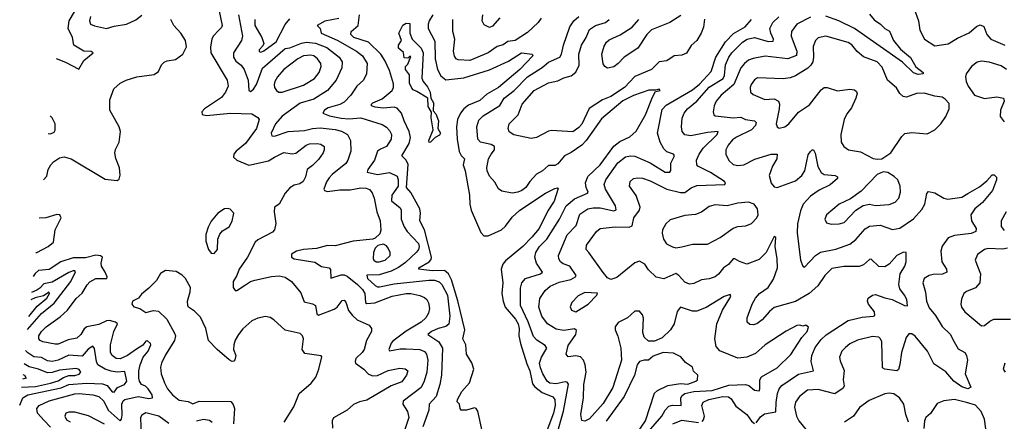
# Model space of a CAD drawing. Extents: x 1603745 to 1745082, y 385868 to 533966.
# Tile 530 of 646: x 1615851 to 1622355, y 504421 to 507073. Entities that reach past the tile are written whole.
import ezdxf

# ---------------------------------------------------------------- set-up
doc = ezdxf.new("R2010")
doc.units = 0

msp = doc.modelspace()

# ---------------------------------------------------------------- linework, layer by layer
at = {"layer": '0CON20XD'}
for points in [[(1621759.2, 507145), (1621787, 507067), (1621797.8, 507005), (1621828.6, 506945), (1621895, 506900.8), (1621985, 506914.5), (1622045, 506951.5), (1622123.7, 506986.3), (1622170.8, 507029.2), (1622195, 507040), (1622219.1, 507029.1), (1622240.5, 506975), (1622265.6, 506945), (1622359.2, 506905)], [(1616007.9, 506016), (1616029.6, 506040.4), (1616040.5, 506085), (1616057.8, 506115), (1616075, 506134.4), (1616115, 506160), (1616145, 506168.2), (1616192, 506155), (1616415, 506020), (1616495, 506011.2), (1616509.2, 506020.8), (1616514.1, 506045.9), (1616511.4, 506095), (1616486.6, 506156.6), (1616480.6, 506195), (1616484.4, 506215.6), (1616508.8, 506265), (1616516.2, 506335), (1616508, 506365), (1616447.8, 506475), (1616446.7, 506545), (1616473.4, 506616.6), (1616515, 506654.5), (1616555.3, 506674.7), (1616625, 506696), (1616739.1, 506710.9), (1616767.9, 506732.1), (1616787.8, 506775), (1616805, 506793.1), (1616825, 506802.2), (1616879.7, 506810.3), (1616930, 506845), (1616952.5, 506895), (1616945.8, 506935), (1616915, 506983.8), (1616870, 507035), (1616848.8, 507075)], [(1616092.8, 506816.5), (1616154, 506794), (1616242.5, 506747.5), (1616274.6, 506805), (1616336.2, 506855), (1616324, 506864), (1616275, 506866.5), (1616209.6, 506905), (1616200, 506955), (1616172.5, 507015), (1616178.1, 507065), (1616213.9, 507125)], [(1616319.1, 507095), (1616312.7, 507065), (1616318.1, 507045), (1616345, 507032.3), (1616425, 507014.6)], [(1616425, 507014.6), (1616475, 507030), (1616556.1, 507043.9), (1616617.8, 507072.2), (1616657.3, 507102.7)], [(1617169.1, 507129.1), (1617188.8, 507035), (1617185, 507022.5), (1617166.7, 507005), (1617130, 506965), (1617120, 506945), (1617111.9, 506895), (1617113.1, 506855), (1617220.9, 506675), (1617227.5, 506635), (1617211.1, 506595), (1617185, 506560), (1617071.2, 506485), (1617053.8, 506465), (1617056.4, 506446.4), (1617085, 506440), (1617244.3, 506455.7), (1617385, 506452.5), (1617425, 506428.1), (1617433.5, 506415), (1617415.9, 506355), (1617343.8, 506255), (1617280.7, 506205), (1617266.1, 506185), (1617263.2, 506165), (1617285, 506145.4), (1617365, 506113.3), (1617495, 506141.8), (1617534.4, 506165), (1617595, 506196.2), (1617652.1, 506187.9), (1617675, 506191.4), (1617742.7, 506245), (1617765, 506252.7), (1617816.6, 506256.6), (1617841.4, 506251.4), (1617861.4, 506235), (1617862.5, 506215), (1617855, 506194.3), (1617825, 506151.1), (1617785, 506110.6), (1617749.2, 506085), (1617739.5, 506035), (1617722.9, 506005), (1617700.9, 505989.1), (1617665, 505980), (1617635, 505962.7), (1617605, 505927.9), (1617564.7, 505855.3), (1617533.7, 505835), (1617531.2, 505805), (1617542.5, 505727.5), (1617534.3, 505685), (1617520.3, 505669.7), (1617425, 505618.5), (1617407, 505603), (1617355.2, 505504.8), (1617301.1, 505425), (1617285.9, 505384.1), (1617261.9, 505345), (1617260.8, 505305), (1617275, 505283.8), (1617286.7, 505285), (1617343, 505323), (1617375, 505344.3), (1617404.1, 505354.1), (1617515, 505377.3), (1617565, 505380.9), (1617605, 505373.5), (1617646.7, 505345), (1617709.1, 505269.1), (1617730, 505210), (1617786.3, 505196.3), (1617805.5, 505185.5), (1617815, 505130), (1617825, 505121.1), (1617929, 505161), (1617948.1, 505175), (1617980.5, 505219.5), (1617995, 505220), (1618005, 505207.5), (1618023.1, 505153.1), (1618048.9, 505118.9), (1618081.5, 505091.5), (1618160, 505055), (1618176.2, 505035), (1618175.6, 505015), (1618142.2, 504955), (1618127.3, 504895), (1618114.5, 504875), (1618072.1, 504835), (1618066.8, 504815), (1618070.4, 504805), (1618125.3, 504765.3), (1618155, 504732.9), (1618185, 504721.9), (1618215, 504724.4), (1618285, 504755.6), (1618362.4, 504772.4), (1618397.4, 504767.4), (1618414, 504755), (1618407.3, 504725), (1618375, 504682.5), (1618304.5, 504655.5), (1618145, 504560), (1618095, 504548.8), (1618057.3, 504532.7), (1618014, 504495), (1617925, 504444.4), (1617915.4, 504425), (1617918, 504375)], [(1617295.8, 507105), (1617324, 506965), (1617315.4, 506935), (1617262.7, 506855), (1617264.7, 506825), (1617280.1, 506800.1), (1617315, 506772.5), (1617335, 506745.5), (1617359.6, 506675), (1617365, 506608.8), (1617375, 506599.4), (1617395, 506614.6), (1617415, 506645.4), (1617455.7, 506754.3), (1617605, 506883.6), (1617635, 506886.9), (1617711.7, 506918.3), (1617745, 506925.5), (1617805, 506918.8), (1617880.8, 506890.8), (1617961.8, 506825), (1617981.5, 506795), (1617979.6, 506755), (1617941.1, 506675), (1617885.4, 506605), (1617795, 506547.6), (1617705, 506521.8), (1617585, 506435.3), (1617541.9, 506385), (1617511.8, 506325), (1617516.4, 506306.4), (1617535, 506303.1), (1617624.8, 506335.2), (1617732.6, 506342.6), (1617785, 506355.2), (1617835, 506359), (1617935, 506349.3), (1617976.9, 506336.9), (1618016.9, 506315), (1618036.9, 506275), (1618037.5, 506205), (1618018.5, 506145), (1618005, 506124.5), (1617915, 506051.5), (1617895, 506028.5), (1617877.2, 506002.8), (1617861.1, 505955), (1617863.8, 505945), (1617885, 505939), (1617965, 505950), (1618035, 505949.7), (1618105, 505963.8), (1618140.3, 505960.3), (1618161, 505951), (1618179.6, 505929.6), (1618193.8, 505895), (1618211.2, 505805), (1618231.3, 505745), (1618237.1, 505682.9), (1618230.2, 505659.8), (1618200.2, 505629.8), (1618185, 505622.9), (1618055, 505610.3), (1617935, 505579.1), (1617885, 505582), (1617811.7, 505561.7), (1617725, 505555.5), (1617678.8, 505545), (1617646.2, 505525), (1617647.5, 505505), (1617665, 505494.8), (1617801.8, 505471.8), (1617845, 505444.4), (1617895, 505435.6), (1617903.2, 505423.2), (1617907.1, 505367.1), (1617975, 505387.3), (1617995, 505387.5), (1618015, 505379.1), (1618083.4, 505325), (1618115, 505292.3), (1618130, 505265), (1618136.5, 505206.5), (1618145, 505198.2), (1618196.9, 505203.1), (1618311.8, 505248.2), (1618405, 505266), (1618435.2, 505265.2), (1618495, 505250.8), (1618525, 505238.2), (1618539.6, 505225), (1618552.5, 505202.5), (1618557.8, 505165), (1618551.3, 505135), (1618534.6, 505105), (1618503.8, 505075), (1618405, 505015.7), (1618315, 504949.3), (1618304, 504936), (1618288.5, 504895), (1618295, 504885.7), (1618365, 504899.1), (1618405, 504899.5), (1618495, 504894.7), (1618525, 504882.7), (1618538.4, 504865), (1618547.4, 504825), (1618540.3, 504745), (1618524, 504685), (1618502.3, 504645), (1618383.4, 504555), (1618382, 504535), (1618413.5, 504485), (1618421.5, 504445), (1618395, 504365.8)], [(1617403.8, 507075), (1617404.7, 507035), (1617451.8, 506955), (1617463, 506917), (1617458.1, 506901.9), (1617433.6, 506875), (1617432.6, 506862.6), (1617445, 506859.5), (1617465, 506867.3), (1617545, 506926.8), (1617605, 507040.9), (1617635, 507079.6)], [(1617959.6, 507080.4), (1617866, 507064), (1617816.7, 507035), (1617835.6, 507015), (1617843.3, 506985), (1617947.6, 506937.6), (1618075.9, 506865.9), (1618114.6, 506835), (1618147.3, 506785), (1618142.5, 506715), (1618121.9, 506675), (1618078.9, 506635), (1618038.9, 506575), (1617995, 506529.1), (1617966.3, 506513.7), (1617888.1, 506491.9), (1617864.4, 506475), (1617854, 506455), (1617897.5, 506437.5), (1617975, 506423.5), (1618025, 506419.1), (1618105, 506424.2), (1618245, 506381.1), (1618275, 506364.3), (1618295, 506340.8), (1618306.2, 506315), (1618305, 506283.3), (1618274.2, 506235), (1618235, 506219.1), (1618215.8, 506204.2), (1618194.6, 506145), (1618150.5, 506085), (1618147, 506067), (1618215, 506051.6), (1618295, 506063.8), (1618345, 506039.2), (1618351.4, 506015), (1618350.5, 505975), (1618310, 505915), (1618307.1, 505877.1), (1618365, 505831.2), (1618371.4, 505815), (1618370.4, 505755), (1618391.3, 505705), (1618410.8, 505675), (1618485, 505595.9), (1618491, 505575), (1618485.1, 505554.9), (1618472, 505538), (1618399.9, 505470.1), (1618354.2, 505435.8), (1618305, 505412.8), (1618225, 505387.7), (1618144.5, 505385.5), (1618148.2, 505365), (1618198.9, 505318.9), (1618215, 505308.9), (1618228.4, 505308.4), (1618325, 505329.8), (1618553.6, 505353.6), (1618592.3, 505352.3), (1618621.6, 505341.6), (1618639.3, 505325), (1618676.1, 505255), (1618693.6, 505115), (1618686.4, 505063.6), (1618665, 505046.2), (1618615, 505034.1), (1618572.2, 505015), (1618547.1, 504995), (1618618.8, 504945), (1618644.7, 504905), (1618636.7, 504725), (1618626.8, 504665), (1618601.8, 504585), (1618556.2, 504535), (1618553.2, 504495), (1618513.3, 504385)], [(1618905, 504357.5), (1618878.2, 504488.2), (1618865.8, 504505.8), (1618855, 504510.8), (1618802.5, 504495), (1618767.5, 504495), (1618760, 504505), (1618756.7, 504535), (1618740, 504550), (1618742.5, 504565), (1618771.9, 504618.1), (1618821.8, 504675), (1618851.2, 504765), (1618837.4, 504807.4), (1618803.1, 504865), (1618797.8, 504925), (1618778.9, 504965), (1618791.4, 505025), (1618745.8, 505215.8), (1618704.1, 505355), (1618683.3, 505395), (1618657, 505417), (1618575, 505414.6), (1618520.6, 505420.6), (1618487.5, 505425), (1618487.5, 505435), (1618555.4, 505475), (1618569.4, 505490.6), (1618572.4, 505505), (1618525.1, 505685), (1618493.9, 505745), (1618499.7, 505795), (1618493.3, 505825), (1618435, 505931.6), (1618407.2, 505965), (1618417.8, 506117.8), (1618405.1, 506145.1), (1618376.2, 506175), (1618423.8, 506255), (1618431.6, 506295), (1618424.8, 506335), (1618390.4, 506405), (1618374.3, 506455), (1618345, 506489.7), (1618325, 506496.5), (1618251.4, 506488.6), (1618200, 506495), (1618176.2, 506505), (1618176.1, 506515), (1618185, 506523.9), (1618245, 506551.8), (1618311.1, 506605), (1618320.9, 506625), (1618320.2, 506649.8), (1618295, 506738.9), (1618264.2, 506805), (1618235.7, 506845), (1618155, 506924.3), (1618058.5, 506955), (1618037.8, 506975), (1618040, 506995), (1618086.2, 507035), (1618096.9, 507105)], [(1618581.3, 507105), (1618555, 507065.7), (1618548.9, 507045), (1618550.4, 507015), (1618592.4, 506932.4), (1618595.2, 506815), (1618610, 506745), (1618632.4, 506702.4), (1618666.8, 506676.8), (1618785, 506690.4), (1618955, 506742.9), (1619079.8, 506800.2), (1619165, 506855.3), (1619236, 506846), (1619241.2, 506835), (1619154, 506745), (1619014.7, 506625), (1618937.4, 506582.6), (1618890.1, 506539.9), (1618815, 506508.6), (1618785.9, 506485), (1618762.4, 506455), (1618743.1, 506415), (1618735.8, 506365), (1618740.3, 506285), (1618753.8, 506203.8), (1618767.3, 506177.3), (1618788.5, 506155), (1618780, 506115), (1618792.7, 506075), (1618822, 505915), (1618823.9, 505855), (1618833.8, 505815), (1618897.7, 505667.7), (1618916.7, 505646.7), (1618945, 505646.2), (1619033.8, 505685), (1619060.8, 505709.2), (1619105, 505768.8), (1619154.5, 505815), (1619325, 505927.5), (1619385, 505959.2), (1619403, 505963), (1619408.3, 505958.3), (1619381.9, 505875), (1619339.3, 505810.7), (1619283.2, 505695), (1619233.5, 505636.5)], [(1619295.4, 507084.6), (1619275, 507054.7), (1619205, 506987.8), (1619125, 506935.5), (1619075, 506928.8), (1619045, 506908.5), (1619005, 506896.9), (1618945, 506854.7), (1618825, 506804.7), (1618747.6, 506807.6), (1618734.6, 506814.6), (1618723, 506833), (1618717.1, 506865), (1618724.7, 506945), (1618712.7, 506995), (1618713.1, 507075)], [(1619396.5, 504325), (1619442.3, 504487.7), (1619476, 504666), (1619468.5, 504678.5), (1619455, 504681.6), (1619395, 504667.9), (1619353, 504673), (1619335.6, 504685.6), (1619306.5, 504735), (1619290.3, 504775), (1619285.8, 504805), (1619298.1, 504845), (1619332.5, 504905), (1619321.5, 504921.5), (1619266.2, 504956.2), (1619245, 504980.8), (1619208.8, 505078.8), (1619158.4, 505185), (1619158.9, 505301.1), (1619167.1, 505335), (1619193.1, 505365), (1619292, 505395), (1619305.6, 505405), (1619264.1, 505465), (1619254.7, 505505), (1619260.3, 505535), (1619285.8, 505575), (1619332.6, 505625), (1619416.4, 505755), (1619460.3, 505845), (1619515, 505890), (1619602.6, 505927.4), (1619607.1, 505935), (1619592.5, 505965), (1619588.6, 505995), (1619602.9, 506037.1), (1619685.1, 506114.9), (1619775, 506237.4), (1619815, 506268), (1619881.3, 506298.7), (1619922.4, 506337.6), (1619985, 506444.3), (1620030.8, 506560.8), (1620051.7, 506598.3), (1620082.5, 506605), (1620075, 506615.6), (1620051.7, 506608.3), (1620007.6, 506607.6), (1619905, 506572.5), (1619835, 506537.4), (1619695, 506419.2), (1619593.1, 506275), (1619565, 506245.7), (1619495, 506196.5), (1619450.6, 506175), (1619405, 506121.1), (1619385, 506111.5), (1619345, 506109.5), (1619305.6, 506075), (1619265.7, 506054.3), (1619220.5, 506005), (1619194.4, 505965), (1619167.5, 505945), (1619141.2, 505935), (1619105, 505926.7), (1619035, 505940.8), (1619015, 505956.2), (1618990.7, 506000.7), (1618955, 506040.8), (1618938.5, 506075), (1618937.3, 506095), (1618948.5, 506155), (1618965.9, 506185), (1618987.1, 506215), (1618987.3, 506235), (1618965, 506249.7), (1618894, 506264), (1618876.7, 506285), (1618871.3, 506365), (1618885, 506410.6), (1618912, 506438), (1619022.9, 506507.1), (1619051.5, 506555), (1619118, 506605), (1619205.4, 506695), (1619303, 506757), (1619345, 506793.5), (1619418.5, 506825), (1619429.7, 506845), (1619443.5, 506905), (1619485, 507025.5), (1619510.7, 507065), (1619544.6, 507095)], [(1619022.9, 507085), (1618975, 507031.4), (1618955, 507021.4), (1618919.1, 507039.1), (1618906.7, 507065), (1618910, 507105)], [(1620375, 507077.5), (1620367.1, 507025), (1620352, 506985), (1620325, 506936.7), (1620286.5, 506903.5), (1620255, 506851.9), (1620225, 506839.4), (1620175, 506835.5), (1620125, 506802.5), (1620075, 506795.5), (1620025, 506744.6), (1619915, 506697.7), (1619846.2, 506625), (1619755, 506566), (1619701.9, 506545), (1619612.6, 506487.4), (1619565, 506384.5), (1619545, 506360.4), (1619505, 506331.8), (1619365, 506341.9), (1619345, 506337.1), (1619265, 506295.5), (1619229.7, 506289.7), (1619115, 506312.2), (1619085, 506332.9), (1619076.7, 506355), (1619083.3, 506385), (1619144.3, 506445.7), (1619170, 506515), (1619250.4, 506605), (1619345, 506655.6), (1619405, 506669.4), (1619445, 506688.9), (1619495, 506702.9), (1619523.7, 506726.3), (1619546, 506774), (1619545.3, 506845), (1619561.3, 506905), (1619593.3, 506955), (1619615, 507007.8), (1619654.3, 507035), (1619720, 507055), (1619744, 507075)], [(1620715, 504410.5), (1620745, 504450), (1620770.2, 504469.8), (1620846.1, 504483.9), (1620847.5, 504545), (1620857.7, 504605), (1620868.2, 504635), (1620885, 504657.8), (1620995, 504731.8), (1621095.3, 504754.7), (1621078.1, 504815), (1621083.8, 504856.2), (1621105, 504908.1), (1621145, 504961.1), (1621177.6, 504992.4), (1621322.8, 505087.2), (1621415, 505109.7), (1621490, 505115), (1621499.7, 505120.3), (1621498.1, 505145), (1621458.6, 505195), (1621451.4, 505215), (1621456.2, 505235), (1621484, 505255), (1621505, 505259.1), (1621565, 505236.8), (1621615, 505226.3), (1621695, 505185.7), (1621715.9, 505184.1), (1621710.5, 505225), (1621696.7, 505255), (1621665.3, 505295), (1621657.9, 505325), (1621666.2, 505395), (1621697.1, 505445), (1621705.6, 505474.4), (1621706, 505536), (1621688.3, 505538.3), (1621645, 505515.5), (1621595, 505459.5), (1621565, 505440.6), (1621525, 505444.4), (1621475, 505491.9), (1621465, 505490), (1621425, 505454.5), (1621396.7, 505443.3), (1621295, 505442.8), (1621215, 505430), (1621169.2, 505385), (1621122.2, 505315), (1621065, 505266), (1620975, 505211.2), (1620835, 505173.6), (1620803, 505147), (1620755, 505091.4), (1620720, 505065), (1620695, 505058), (1620675, 505060), (1620656.7, 505075), (1620656, 505105), (1620688.9, 505195), (1620711.1, 505235), (1620738.6, 505265), (1620794.7, 505305.3), (1620830, 505360), (1620857.5, 505435), (1620853.7, 505493.7), (1620840.9, 505575), (1620845.4, 505635), (1620835, 505642.5), (1620782.5, 505535), (1620735, 505489.6), (1620655, 505458.8), (1620605, 505475.6), (1620575, 505494.4), (1620565, 505493.1), (1620533.9, 505456.1), (1620499.4, 505435), (1620467.4, 505392.6), (1620445, 505374.4), (1620405, 505361.1), (1620355, 505354.4), (1620305, 505331.1), (1620275, 505327.8), (1620245, 505339.4), (1620205, 505384.3), (1620185, 505396.7), (1620105, 505362.9), (1620055, 505373.3), (1620005, 505421.4), (1619979.8, 505459.8), (1619945, 505478.5), (1619915, 505468.2), (1619795, 505370), (1619755, 505356.7), (1619735, 505368.8), (1619705, 505404.3), (1619610.8, 505535), (1619592.9, 505555), (1619594.4, 505585), (1619661.9, 505675), (1619685, 505694.4), (1619784.7, 505705.3), (1619877.5, 505702.5), (1619897, 505713), (1619908.9, 505765), (1619944.6, 505815), (1619949.3, 505835), (1619922.4, 505912.4), (1619879.4, 505975), (1619882.9, 506005), (1619905, 506024.3), (1619935, 506030), (1619965, 506027.5), (1620015, 506010), (1620125, 505954.6), (1620215, 505931.5), (1620245, 505933.1), (1620286.2, 505963.8), (1620325, 505977.9), (1620508.8, 505985), (1620514.2, 505995), (1620505.8, 506005), (1620414.4, 506064.4), (1620331.4, 506105), (1620324.4, 506115), (1620322.5, 506145), (1620340, 506185), (1620366.8, 506225), (1620459.2, 506315), (1620465.7, 506335), (1620395, 506329.3), (1620285, 506307.3), (1620245, 506313.3), (1620227.8, 506335), (1620222.1, 506365), (1620226.6, 506423.4), (1620239.2, 506455), (1620262.9, 506485), (1620324.8, 506535.2), (1620405, 506627.9), (1620496.9, 506685), (1620506.4, 506705), (1620513.8, 506775), (1620534.7, 506825), (1620555.4, 506855), (1620626.5, 506925), (1620656.2, 506943.8), (1620704.3, 506955.7), (1620795, 506929.4), (1620828.3, 506931.7), (1620831.3, 506945), (1620811.9, 506985), (1620807.1, 507015), (1620826.1, 507055), (1620865, 507092.1)], [(1620219.2, 507100.8), (1620146, 507054), (1620023.7, 507006.3), (1619994.6, 506975.4), (1619934.3, 506885), (1619844.4, 506825), (1619805, 506783.6), (1619775, 506762.7), (1619735, 506754.4), (1619715.8, 506765), (1619705, 506782), (1619696.1, 506845), (1619711.5, 506898.5), (1619726.5, 506925), (1619745, 506941.5), (1619816.6, 506973.4), (1619895.8, 507025), (1619941.1, 507075)], [(1621075, 507091.2), (1620985.5, 507045), (1620950, 506995), (1620947.7, 506965), (1620984.7, 506865), (1620982.9, 506837.1), (1620925, 506815.3), (1620775, 506831.8), (1620695, 506817.1), (1620665, 506805.3), (1620638.5, 506785), (1620615, 506755.6), (1620568.1, 506645), (1620485.6, 506574.4), (1620452.5, 506535), (1620438.9, 506505), (1620431.1, 506465), (1620435.6, 506445.6), (1620445, 506438.6), (1620565, 506426.3), (1620615, 506429.5), (1620645.2, 506415.2), (1620704.7, 506404.7), (1620716.4, 506395), (1620711.6, 506375), (1620685, 506346.3), (1620585, 506297.6), (1620560.3, 506279.7), (1620531.8, 506245), (1620516.2, 506215), (1620514.5, 506185), (1620535, 506144.4), (1620565, 506117.3), (1620595, 506110), (1620635, 506115.9), (1620707.3, 506152.7), (1620815, 506185.4), (1620855, 506186.2), (1620851.9, 506155), (1620823.5, 506105), (1620801.4, 506045), (1620815, 505993.3), (1620835, 505970), (1620854.2, 505964.2), (1620975, 506008.9), (1621017.8, 506045), (1621038, 506075), (1621060.1, 506179.9), (1621075, 506203.8), (1621085, 506213.3), (1621095, 506213.3), (1621105, 506192.5), (1621124.2, 506104.2), (1621144.1, 506064.1), (1621165, 506052.1), (1621236.7, 506045), (1621254, 506035), (1621254, 506025), (1621205, 505982), (1621132.4, 505947.6), (1621075, 505908.2), (1621026.9, 505855), (1621008.9, 505811.1), (1620988.9, 505725), (1620986.2, 505665), (1621008.6, 505485), (1621023.8, 505445), (1621035, 505440), (1621107.8, 505515), (1621141.2, 505538.8), (1621242.3, 505557.7), (1621335, 505590.4), (1621375, 505621.2), (1621435, 505691.1), (1621465, 505710), (1621535, 505715.9), (1621616.7, 505686.7), (1621665, 505697.5), (1621755, 505759.1), (1621810.1, 505819.9), (1621830.5, 505855), (1621844, 505925), (1621855, 505937.8), (1621895, 505930.5), (1621955, 505893.8), (1621982.8, 505887.2), (1622075, 505902.4), (1622114.4, 505925), (1622189.9, 505970.1), (1622239.8, 506010.2), (1622275, 506048), (1622288, 506048), (1622303, 506033), (1622303.3, 506015), (1622276.5, 505945), (1622210, 505865), (1622160, 505825), (1622132.9, 505785), (1622137.9, 505745), (1622169.2, 505695), (1622167.5, 505675), (1622135, 505662.2), (1622025, 505648.2), (1621985, 505632.5), (1621945, 505578), (1621935.6, 505545), (1621942.5, 505475), (1621973.3, 505425), (1621975.8, 505405), (1621947.5, 505392.5), (1621885, 505391.6), (1621857.5, 505385), (1621826.3, 505363.7), (1621815.6, 505335), (1621833.8, 505273.8), (1621840.4, 505215), (1621859.3, 505169.3), (1621900.4, 505120.4), (1621945, 505047.5), (1621996.4, 504996.4), (1622024.1, 504945), (1622050.7, 504900.7), (1622094.6, 504874.6), (1622105.8, 504855.8), (1622111.1, 504825), (1622095.8, 504735), (1622133, 504647), (1622115, 504636.2), (1622075, 504648.5), (1622022.5, 504685), (1621968.6, 504748.6), (1621890.2, 504800.2), (1621847.1, 504885), (1621765, 504982.5), (1621745, 504998.6), (1621725, 504999.2), (1621706.9, 504975), (1621675.6, 504875.6), (1621664.6, 504795.4), (1621655, 504763.3), (1621645, 504753.3), (1621565.4, 504765.4), (1621550, 504775), (1621545.4, 504945), (1621538.1, 504965), (1621525, 504976.9), (1621485, 504981.5), (1621385, 504956.5), (1621335, 504932.9), (1621305, 504909.2), (1621282.5, 504885), (1621266.9, 504845), (1621269.7, 504819.7), (1621297.1, 504757.1), (1621290.4, 504695), (1621296.2, 504655), (1621290.8, 504639.2), (1621235, 504601.8), (1621125, 504631.8), (1621055, 504625.6), (1621001.1, 504585), (1620975, 504548), (1620968.1, 504515), (1620983.1, 504455), (1620997.5, 504425), (1621046.2, 504365)], [(1621465, 507108.9), (1621495, 507073.1), (1621536.9, 507045), (1621564.8, 507014.8), (1621596.9, 506996.9), (1621622.8, 506935), (1621669.7, 506879.7), (1621735, 506822.9), (1621771.3, 506761.3), (1621820, 506725), (1621820, 506715), (1621785, 506710.6), (1621755, 506721.9), (1621682, 506792), (1621365, 507016.1), (1621262.7, 507065), (1621175, 507097.5)], [(1618555, 506263.3), (1618554.4, 506275), (1618582.2, 506345), (1618570, 506425), (1618572, 506462), (1618549.8, 506499.8), (1618546.7, 506555), (1618475, 506600), (1618449.5, 506609.5), (1618440.5, 506620.5), (1618426.5, 506655), (1618425, 506710), (1618400, 506745), (1618400, 506765), (1618415, 506780), (1618435, 506830), (1618425, 506830), (1618415, 506820), (1618391.7, 506821.7), (1618387, 506857), (1618352.5, 506885), (1618352.5, 506905), (1618372.5, 506935), (1618355.8, 506985), (1618381.7, 507038.3), (1618405, 507051.1), (1618428.1, 507048.1), (1618429.2, 506985), (1618444.6, 506945), (1618503.1, 506885), (1618515.3, 506855), (1618508.3, 506688.3), (1618516.2, 506665), (1618545, 506630), (1618561.8, 506595), (1618567.5, 506555), (1618584.6, 506525), (1618582, 506472), (1618600.8, 506450.8), (1618617.1, 506405), (1618612.5, 506355), (1618630.4, 506325), (1618625, 506310), (1618595.8, 506295), (1618565, 506264), (1618555, 506263.3)], [(1619865.4, 505104.6), (1619805, 505072.9), (1619785.6, 505045), (1619785.6, 505025), (1619802.6, 504982.6), (1619820.9, 504905), (1619825.3, 504825), (1619769.1, 504645), (1619705, 504538.2), (1619615, 504437.1), (1619585, 504422.5), (1619565, 504426.7), (1619556.9, 504465), (1619575.5, 504575), (1619577.5, 504665), (1619593.8, 504745), (1619586.2, 504795), (1619575, 504825.8), (1619555, 504847.1), (1619525, 504853.1), (1619475, 504846), (1619461.1, 504865), (1619475, 504921.2), (1619525.8, 504994.2), (1619529.9, 505019.9), (1619515, 505032.7), (1619445, 505020.6), (1619395, 505030.4), (1619338.2, 505065), (1619300, 505115), (1619279.7, 505175), (1619287.3, 505232.7), (1619321.2, 505285), (1619355, 505312.7), (1619415, 505340.5), (1619492.3, 505357.7), (1619521.8, 505375), (1619527.9, 505385), (1619485.5, 505445), (1619441.1, 505461.1), (1619424.4, 505475), (1619412.2, 505495), (1619410.5, 505515), (1619468.3, 505651.7), (1619526, 505715), (1619551, 505789), (1619605, 505823.2), (1619639, 505831), (1619685, 505830.5), (1619775, 505811.4), (1619791.7, 505818.3), (1619787.6, 505845), (1619721.5, 505955), (1619712.1, 505985), (1619722.1, 506015), (1619801.1, 506128.9), (1619853.4, 506166.6), (1619885, 506173.4), (1619915, 506171.8), (1620015, 506128.5), (1620115, 506066.8), (1620145, 506066), (1620151.9, 506078.1), (1620153.2, 506125), (1620176.9, 506175), (1620170, 506185), (1620125, 506201.6), (1620105, 506220), (1620080.8, 506265), (1620063.3, 506325), (1620095, 506479.4), (1620121.1, 506508.9), (1620295, 506609.5), (1620342.2, 506647.8), (1620418.7, 506731.3), (1620450.3, 506825), (1620513.5, 506926.5), (1620566.8, 506983.2), (1620643.3, 507026.7), (1620686, 507074)], [(1621515, 506151.2), (1621545, 506153.8), (1621604.3, 506195), (1621677.4, 506302.6), (1621698.6, 506321.4), (1621745, 506329.1), (1621845, 506318.6), (1621895, 506346.9), (1621935.3, 506384.7), (1621969.1, 506435), (1621990, 506485), (1621989.7, 506519.7), (1621965, 506548.8), (1621945, 506560.8), (1621895, 506568.5), (1621825, 506589.2), (1621775, 506585.3), (1621708.3, 506561.7), (1621685.7, 506565.7), (1621665.4, 506585), (1621643.1, 506623.1), (1621583.3, 506673.3), (1621549.1, 506759.1), (1621514.7, 506794.7), (1621425, 506827.7), (1621383, 506863), (1621348.2, 506908.2), (1621323.1, 506923.1), (1621175.3, 506965.3), (1621125, 506953.3), (1621106.7, 506935), (1621092.8, 506897.2), (1621095.4, 506825), (1621090.4, 506795), (1621077.7, 506772.3), (1621057.1, 506752.9), (1620975, 506701.9), (1620940, 506690), (1620895, 506683.6), (1620725, 506689.1), (1620705, 506675.6), (1620683.1, 506645), (1620676.4, 506625), (1620678.6, 506595), (1620695, 506578.6), (1620774.1, 506545.9), (1620835, 506550.5), (1620864.3, 506535), (1620870, 506515), (1620867.8, 506485), (1620847.5, 506385), (1620853.8, 506365), (1620867.7, 506357.7), (1620905, 506365.6), (1620932.2, 506385), (1620995, 506462.9), (1621068.5, 506511.5), (1621145, 506610), (1621165, 506625.8), (1621185, 506625.7), (1621253.7, 506603.7), (1621334.4, 506614.4), (1621365, 506610), (1621378.7, 506598.7), (1621382.9, 506585), (1621374.5, 506555), (1621345, 506491.4), (1621315, 506451.4), (1621297.5, 506415), (1621274.2, 506315), (1621278.2, 506265), (1621295, 506236.9), (1621325, 506213.3), (1621405, 506200), (1621487.7, 506157.7), (1621515, 506151.2)], [(1617585, 506593.8), (1617725, 506641.6), (1617799.1, 506685), (1617830, 506725), (1617842.1, 506765), (1617840.4, 506785), (1617818.2, 506815), (1617795, 506833.9), (1617775, 506840), (1617725, 506835.3), (1617687.5, 506815), (1617595, 506743.8), (1617555, 506695.4), (1617537.1, 506665), (1617532.9, 506645), (1617535.5, 506625), (1617547.1, 506605), (1617563.9, 506593.9), (1617585, 506593.8)], [(1622368.8, 506745), (1622335, 506768.8), (1622255, 506793.8), (1622205, 506800), (1622175, 506792.3), (1622137.5, 506765), (1622103.1, 506715), (1622098.1, 506695), (1622103.5, 506665), (1622116.9, 506635), (1622158.8, 506575), (1622225, 506551.9), (1622305, 506564), (1622350, 506555), (1622353.3, 506535), (1622330, 506475), (1622327.5, 506435), (1622355, 506398)], [(1616040.5, 506322.7), (1616055, 506320), (1616079.4, 506330.6), (1616086, 506344), (1616085.6, 506385), (1616066.7, 506425), (1616052.6, 506437.5)], [(1621212.1, 505722.1), (1621265, 505724.5), (1621296.9, 505735), (1621373.6, 505816.4), (1621422.9, 505847.1), (1621464.5, 505855.5), (1621505, 505847.3), (1621595, 505852.5), (1621635, 505868.2), (1621657.9, 505895), (1621669.1, 505935), (1621667.3, 505975), (1621651.1, 506015), (1621627.9, 506037.9), (1621585, 506064.2), (1621555, 506068.8), (1621515, 506050), (1621409.3, 505940.7), (1621338.7, 505891.3), (1621263.8, 505855), (1621180, 505785), (1621170, 505755), (1621181.2, 505731.2), (1621212.1, 505722.1)], [(1620185, 505566.5), (1620225, 505573.5), (1620295, 505590), (1620395, 505590.6), (1620478, 505635), (1620565, 505696.9), (1620595, 505706.9), (1620647, 505713), (1620685, 505728), (1620720, 505765), (1620728, 505785), (1620723.6, 505823.6), (1620702.5, 505855), (1620665, 505869.2), (1620595, 505862.5), (1620525, 505844.5), (1620445, 505850), (1620405, 505838.6), (1620355, 505802.9), (1620315, 505786.7), (1620245, 505779.2), (1620147.8, 505752.2), (1620118.6, 505725), (1620096.9, 505685), (1620094.5, 505664.5), (1620103.5, 505625), (1620124, 505594), (1620162.2, 505572.2), (1620185, 505566.5)], [(1615957.2, 505535.4), (1615965, 505536.1), (1616040, 505575), (1616073.8, 505605), (1616086.2, 505685), (1616125.4, 505765), (1616115.7, 505785), (1616097.3, 505787.3), (1616025, 505765.7), (1615981, 505761.8)], [(1617135, 505530), (1617158, 505555), (1617161.2, 505625), (1617172.3, 505657.7), (1617191.2, 505678.8), (1617234, 505705), (1617255, 505742.5), (1617266.4, 505796.4), (1617241.7, 505821.7), (1617225, 505826.7), (1617205, 505823.3), (1617160, 505795), (1617115, 505742.5), (1617096.1, 505703.9), (1617081.2, 505655), (1617081.7, 505611.7), (1617098.8, 505555), (1617115, 505532.5), (1617135, 505530)], [(1622366.9, 505805), (1622333.5, 505745), (1622335, 505706.7), (1622355, 505680.6)], [(1618205, 505473.5), (1618225, 505474), (1618265, 505484.8), (1618297.6, 505515), (1618298.2, 505535), (1618285.2, 505565.2), (1618275, 505580), (1618255, 505591.1), (1618217, 505583), (1618200, 505565), (1618188.1, 505535), (1618185.6, 505495.6), (1618190.6, 505485), (1618205, 505473.5)], [(1619233.5, 505636.5), (1619175, 505576), (1619059.4, 505480.6), (1619041.7, 505458.3), (1619031.6, 505425), (1619043.2, 505335), (1619037, 505265), (1619044, 505215), (1619058.7, 505175), (1619127.2, 505095), (1619143.9, 505065), (1619150, 505035), (1619148.6, 504985), (1619160.2, 504935), (1619200.5, 504800.5), (1619221.9, 504755), (1619238.3, 504668.3), (1619255, 504648), (1619301.7, 504611.7), (1619372.1, 504582.1), (1619385, 504564), (1619387.2, 504525), (1619377.4, 504475), (1619313.5, 504305)], [(1616055, 504381.4), (1616013.9, 504426.1), (1615970, 504475), (1615965.5, 504505), (1615979.1, 504525), (1616045, 504555.2), (1616215, 504601.3), (1616245, 504604.3), (1616335, 504596.8), (1616375, 504584.6), (1616408, 504555), (1616434.9, 504494.9), (1616515, 504423.5), (1616524.7, 504435.3), (1616528.7, 504461.3), (1616526.3, 504535), (1616534.4, 504555.6), (1616545, 504564.8), (1616635, 504584.4), (1616705, 504571.9), (1616729.2, 504575), (1616726.4, 504595), (1616700.6, 504635), (1616683.3, 504653.3), (1616655, 504663.6), (1616642, 504685), (1616638.3, 504705), (1616639.2, 504755), (1616647.1, 504795), (1616667.6, 504845), (1616699.3, 504885), (1616716.8, 504925), (1616715.4, 504935), (1616695, 504952.7), (1616685, 504950.7), (1616665, 504923.9), (1616616.8, 504893.2), (1616562.5, 504855), (1616515, 504832.7), (1616489.2, 504835), (1616462.5, 504855), (1616451.8, 504875), (1616450.4, 504925), (1616473.9, 505015), (1616496.9, 505065), (1616485.2, 505075.2), (1616445, 505086.7), (1616425, 505084.8), (1616375, 505060.5), (1616295, 505045.4), (1616277.4, 505032.6), (1616255.7, 504994.3), (1616229.1, 504970.9), (1616170.8, 504959.2), (1616105, 504930.8), (1616085, 504929.6), (1616005, 504946.8), (1615985.7, 504955), (1615978.2, 504965), (1615977.1, 504985), (1615995, 505013.6), (1616026.5, 505045), (1616118.4, 505111.6), (1616166.5, 505155), (1616225, 505232.2), (1616265, 505267.8), (1616296.9, 505323.1), (1616315, 505342.5), (1616355, 505363.2), (1616426, 505365), (1616430, 505375), (1616415, 505405.5), (1616392.5, 505445), (1616388.9, 505465), (1616398.5, 505505), (1616385, 505514.6), (1616355, 505517.8), (1616285, 505500.9), (1616205, 505500.2), (1616123.3, 505475), (1616045, 505424.4), (1615975, 505416.6), (1615952.5, 505397.5), (1615940.6, 505377.5)], [(1622375.5, 505564.5), (1622345, 505558.6), (1622245, 505561.4), (1622223.5, 505555), (1622178.3, 505521.7), (1622162.2, 505485), (1622198.2, 505395), (1622192.9, 505335), (1622165, 505301.5), (1622105, 505278.5), (1622088.6, 505265), (1622071.4, 505228.6), (1622067.5, 505195), (1622072.5, 505175), (1622094.7, 505144.7), (1622205, 505052), (1622225, 505054.3), (1622258.5, 505081.5), (1622286.7, 505095), (1622395, 505096.4)], [(1615903.8, 505027.1), (1615995, 505132.6), (1616079.1, 505200.9), (1616188.7, 505345), (1616218.9, 505408.9), (1616215.3, 505415.3), (1616205.3, 505415.3), (1616175, 505404.2), (1616065, 505339.9), (1616010.7, 505329.3), (1615985, 505299.4), (1615965, 505287.2), (1615929.5, 505272.2)], [(1617598.8, 504415), (1617662.7, 504517.3), (1617697.5, 504605), (1617776.1, 504673.9), (1617807.1, 504712.9), (1617827.1, 504765), (1617846.7, 504846.7), (1617843, 504853), (1617735, 504868), (1617718.1, 504895), (1617725.3, 504965.3), (1617718.5, 504985), (1617705, 505000), (1617605, 505022.2), (1617530.8, 505090.8), (1617505, 505106.7), (1617475, 505113.1), (1617425, 505102.2), (1617385, 505085.6), (1617325, 505031.9), (1617296.5, 504995), (1617275, 504956), (1617266.5, 504925), (1617264.5, 504894.5), (1617278, 504855), (1617272, 504828), (1617265, 504817.5), (1617255, 504816.7), (1617235, 504828), (1617154.7, 504894.7), (1617098.1, 504955), (1617080.6, 505035), (1617045, 505108.8), (1617005, 505148), (1616966.2, 505175), (1616962, 505185), (1616960.8, 505215), (1616977.5, 505275), (1616979.2, 505305), (1616945.7, 505365), (1616925, 505385.7), (1616885, 505409.4), (1616815, 505416), (1616782.3, 505397.7), (1616755, 505352), (1616705, 505300), (1616655, 505260), (1616635.5, 505234.5), (1616596.2, 505215), (1616591.2, 505195), (1616605, 505176.2), (1616645, 505166), (1616685, 505138.6), (1616735, 505152.5), (1616768.8, 505148.8), (1616822.5, 505095), (1616873.8, 505003.8), (1616880, 504985), (1616873.5, 504955), (1616815, 504860.8), (1616788.2, 504805), (1616782, 504778), (1616786.9, 504735), (1616806.9, 504675), (1616828.2, 504635), (1616859.6, 504595), (1616905, 504560.4), (1616965, 504552.5), (1616995, 504535.7), (1617036.2, 504553.8), (1617245, 504551.2), (1617261.2, 504531.2), (1617269.2, 504505), (1617264.2, 504405)], [(1615912.8, 505113.5), (1615967.5, 505182.5), (1616030, 505235), (1616048.8, 505265), (1616045, 505274), (1616009.4, 505250.6), (1615953.2, 505236.8), (1615924.3, 505222.8)], [(1619525, 505144.3), (1619606.2, 505195), (1619662.5, 505255), (1619667.5, 505267.5), (1619585, 505271.4), (1619540.5, 505249.5), (1619499.2, 505205), (1619486.4, 505176.4), (1619496.7, 505155), (1619525, 505144.3)], [(1620005, 504354.2), (1620092.2, 504455), (1620115.4, 504495), (1620139.4, 504520.6), (1620162.3, 504527.7), (1620220.8, 504525), (1620218.4, 504575), (1620227.6, 504592.4), (1620245, 504605.2), (1620303.1, 504616.9), (1620425, 504623.6), (1620535, 504660.3), (1620644.8, 504664.8), (1620667.2, 504657.2), (1620705, 504625.6), (1620735, 504622.5), (1620740.5, 504635), (1620740.7, 504695), (1620750.9, 504715), (1620854, 504775), (1620945, 504861.9), (1621016.6, 504973.4), (1621052.5, 505015), (1621062.1, 505042.1), (1621045, 505055.8), (1621025, 505050), (1621005, 505056.7), (1620985, 505053.8), (1620915, 505016.5), (1620775, 504925.8), (1620711.4, 504868.6), (1620655, 504845.3), (1620595, 504837.9), (1620475, 504886.9), (1620451.5, 504915), (1620442, 504965), (1620456.8, 505065), (1620492.9, 505155), (1620547.5, 505245), (1620545, 505257.5), (1620505, 505245.7), (1620385, 505172.3), (1620325, 505148.2), (1620295, 505148.2), (1620215, 505174.3), (1620195, 505146), (1620175.3, 505064.7), (1620149.1, 505025), (1620095, 504972.3), (1620045, 504949.3), (1620005, 504949.5), (1619975, 504976.2), (1619967.4, 505007.4), (1619972.4, 505102.4), (1619964.2, 505125), (1619945, 505148), (1619915, 505148), (1619865.4, 505104.6)], [(1615851.4, 504528.2), (1615871.7, 504575), (1615904.6, 504595), (1616125, 504641.6), (1616175, 504664.3), (1616292.1, 504672.1), (1616398.9, 504668.9), (1616428.2, 504658.2), (1616462.5, 504615), (1616475, 504612.7), (1616496.8, 504643.2), (1616542.9, 504665), (1616559.6, 504685), (1616545, 504749.4), (1616495, 504745.5), (1616455, 504752.1), (1616415, 504765.6), (1616368.4, 504795), (1616359, 504815), (1616345, 504901.2), (1616335, 504918), (1616303.1, 504896.9), (1616265, 504851.9), (1616175, 504857), (1616105.4, 504824.6), (1616065, 504815.7), (1616035, 504819.8), (1615995, 504841.3), (1615945, 504846.2), (1615905, 504873.7), (1615889.1, 504887.5)], [(1619860.3, 504240.3), (1619984.8, 504425), (1620045, 504607.1), (1620064.5, 504625), (1620131.9, 504658.1), (1620215, 504669.6), (1620265, 504665.2), (1620316.7, 504685), (1620327.5, 504695), (1620330, 504725), (1620301.7, 504751.7), (1620295, 504777.5), (1620248.3, 504808.3), (1620217.3, 504847.3), (1620170.7, 504870.7), (1620101.2, 504875), (1620035, 504850.7), (1620005, 504823.8), (1619975, 504824.7), (1619944.7, 504815.3), (1619929.6, 504795), (1619911.9, 504725), (1619845, 504584.7), (1619725, 504420.8)], [(1615863.7, 504645.6), (1615955, 504651.3), (1616055, 504673.5), (1616105, 504687.9), (1616139.9, 504710.1), (1616175, 504723.4), (1616215, 504723.8), (1616245, 504731.2), (1616254.6, 504745), (1616245, 504762.1), (1616225, 504770.6), (1616115, 504757.7), (1616065, 504742.7), (1616035, 504740.5), (1615975, 504765.7), (1615915, 504781), (1615879.9, 504800.2)], [(1622358.9, 504805), (1622348.1, 504765), (1622360, 504745)], [(1615872.6, 504730.5), (1615882.9, 504725), (1615893.8, 504705), (1615869.3, 504698.6)], [(1621721.9, 504415), (1621705.2, 504465), (1621692.3, 504535), (1621661.5, 504575), (1621625, 504601.8), (1621595, 504607.3), (1621565, 504603.3), (1621461.5, 504558.5), (1621398.4, 504511.6), (1621358.9, 504455), (1621299.2, 504415)], [(1620359.7, 504420.3), (1620368.7, 504431.3), (1620373.5, 504455), (1620356.4, 504525), (1620365, 504546.4), (1620404.3, 504565), (1620495, 504585.7), (1620532.6, 504582.6), (1620549.8, 504569.8), (1620580.9, 504520.9), (1620655, 504466.7), (1620685, 504421.8), (1620705, 504407.1)], [(1622231.8, 504371.8), (1622223.1, 504435), (1622202.1, 504485), (1622165, 504526.8), (1622104.4, 504544.4), (1622025.4, 504564.6), (1621955, 504555.6), (1621910.9, 504539.1), (1621866.8, 504473.2), (1621836.7, 504445), (1621827.9, 504425), (1621824, 504374)], [(1616412.3, 504402.3), (1616305, 504457.7), (1616215, 504481.1), (1616175, 504480.9), (1616156, 504474), (1616149.4, 504455), (1616160, 504430), (1616185, 504417.6)], [(1616837, 504407), (1616770, 504455), (1616685, 504476.9), (1616657.9, 504462.1), (1616649.2, 504445), (1616653.1, 504323.1)], [(1617123.6, 504413.6), (1617105, 504425.5), (1617065, 504433.1), (1617019.1, 504420.9)], [(1620165, 504404.8), (1620225, 504427.4), (1620335, 504412.9)]]:
    msp.add_lwpolyline(points, dxfattribs=at)

doc.saveas('drawing.dxf')
